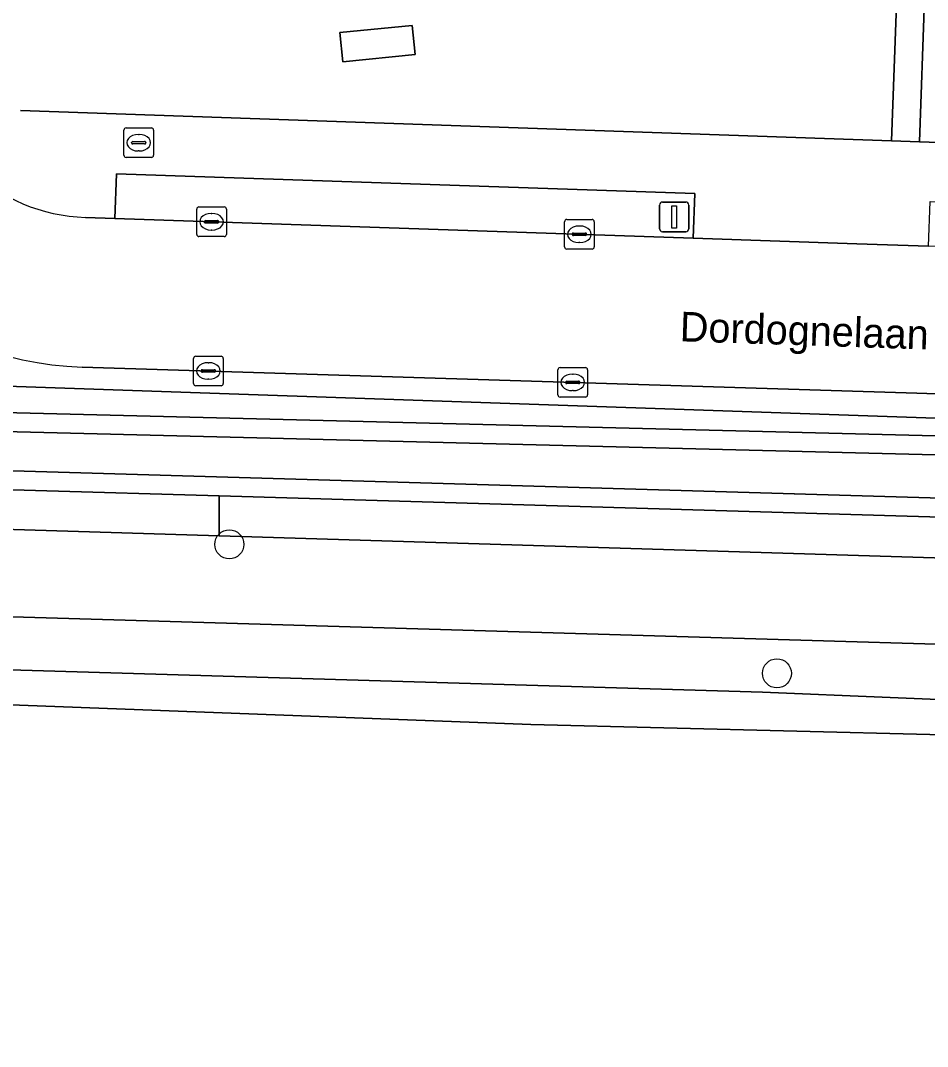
# Model space of a CAD drawing. Extents: x 158455 to 159797, y 387218 to 388672.
# Drawn here: x 159379.46 to 159410.07, y 387690.93 to 387725.56 of the extents above; entities that cross this region are included whole.
import ezdxf

# ---------------------------------------------------------------- set-up
doc = ezdxf.new("R2010")
doc.units = 0
for name, color, linetype in [('IMGEO_Boom', 7, 'Continuous'), ('IMGEO_Brandkraan', 7, 'Continuous'), ('IMGEO_Erf', 7, 'Continuous'), ('IMGEO_Gemengd_bos', 7, 'Continuous'), ('IMGEO_Groenvoorziening', 7, 'Continuous'), ('IMGEO_Kolk', 7, 'Continuous'), ('IMGEO_Lichtmast', 7, 'Continuous'), ('IMGEO_Oever', 7, 'Continuous'), ('IMGEO_Openbare_ruimte_label', 7, 'Continuous'), ('IMGEO_Pand', 7, 'Continuous'), ('IMGEO_Parkeervlak_open', 7, 'Continuous'), ('IMGEO_Rijbaan_lokaal_open', 7, 'Continuous'), ('IMGEO_Voetpad_halfverhard', 7, 'Continuous'), ('IMGEO_Voetpad_open', 7, 'Continuous'), ('IMGEO_Waterloop', 7, 'Continuous')]:
    doc.layers.add(name, color=color, linetype=linetype)

msp = doc.modelspace()

# ---------------------------------------------------------------- linework, layer by layer
at = {"layer": 'IMGEO_Boom'}
for centre in [(159386.503, 387707.882), (159404.986, 387703.528)]:
    msp.add_circle(centre, 0.489, dxfattribs=at)
at = {"layer": 'IMGEO_Brandkraan'}
for p, q in [((159382.945, 387721.014), (159382.945, 387721.866)), ((159383.02, 387721.94), (159383.872, 387721.94)), ((159383.946, 387721.866), (159383.946, 387721.014)), ((159383.433, 387721.72), (159383.458, 387721.72)), ((159383.204, 387721.434), (159383.204, 387721.446)), ((159383.642, 387721.397), (159383.244, 387721.397)), ((159383.247, 387721.483), (159383.645, 387721.483)), ((159383.688, 387721.446), (159383.688, 387721.434)), ((159383.872, 387720.94), (159383.02, 387720.94)), ((159383.456, 387721.16), (159383.431, 387721.16))]:
    msp.add_line(p, q, dxfattribs=at)
for points in [[(159382.945, 387721.014), (159382.945, 387721.866)], [(159383.02, 387721.94), (159383.872, 387721.94)], [(159383.946, 387721.866), (159383.946, 387721.014)], [(159383.872, 387720.94), (159383.02, 387720.94)]]:
    msp.add_lwpolyline(points, dxfattribs=at)
for centre, radius, start, end in [((159383.022, 387721.864), 0.0765, 91.552, 178.448), ((159383.022, 387721.864), 0.0765, 91.552, 178.448), ((159383.87, 387721.864), 0.0765, 1.552, 88.448), ((159383.87, 387721.864), 0.0765, 1.552, 88.448), ((159383.244, 387721.443), 0.0403, 85.8775, 175.7526), ((159383.241, 387721.433), 0.0366, 178.938, 274.7102), ((159383.645, 387721.44), 0.043, 264.8664, 352.4533), ((159383.649, 387721.445), 0.0386, 1.7309, 96.639), ((159383.022, 387721.016), 0.0765, 181.552, 268.448), ((159383.022, 387721.016), 0.0765, 181.552, 268.448), ((159383.87, 387721.016), 0.0765, 271.552, 358.448), ((159383.87, 387721.016), 0.0765, 271.552, 358.448)]:
    msp.add_arc(centre, radius, start, end, dxfattribs=at)
for centre, major_axis, ratio, start_param, end_param in [((159383.432, 387721.44), (-0.387, 0.002), 0.722429, 4.712389, 7.853982), ((159383.457, 387721.44), (-0.39, 0.002), 0.717154, 1.570796, 4.712389)]:
    msp.add_ellipse(centre, major_axis=major_axis, ratio=ratio, start_param=start_param, end_param=end_param, dxfattribs=at)
at = {"layer": 'IMGEO_Erf'}
for points in [[(159411.48, 387769.643), (159409.801, 387721.471), (159433.428, 387720.648)], [(159379.455, 387722.529), (159408.855, 387721.504), (159409.041, 387726.726)]]:
    msp.add_lwpolyline(points, dxfattribs=at)
msp.add_lwpolyline([(159392.776, 387724.416), (159390.335, 387724.172), (159390.237, 387725.154), (159392.678, 387725.399)], close=True, dxfattribs=at)
at = {"layer": 'IMGEO_Gemengd_bos'}
for points in [[(159500, 387701.435), (159473.064, 387702.088), (159449.131, 387703.361), (159367.768, 387705.775), (159278.689, 387708.876)], [(159280.112, 387707.458), (159332.371, 387705.524), (159358.221, 387704.267), (159404.502, 387702.889), (159434.661, 387701.636), (159471.262, 387701.047), (159500, 387700.264), (159523.962, 387699.431)], [(159491.753, 387698.332), (159441.573, 387700.672), (159396.682, 387701.799), (159356.487, 387703.316), (159310.899, 387705.24), (159303.981, 387705.397), (159280.051, 387706.468)]]:
    msp.add_lwpolyline(points, dxfattribs=at)
at = {"layer": 'IMGEO_Groenvoorziening'}
for points in [[(159437.311, 387708.013), (159433.373, 387708.129), (159433.346, 387706.713), (159439.115, 387706.535), (159439.155, 387707.164), (159439.41, 387711.144), (159371.79, 387713.467), (159372.194, 387709.441), (159372.279, 387708.595), (159386.156, 387708.167), (159386.156, 387709.516), (159373.751, 387709.88)], [(159373.925, 387712.451), (159437.299, 387710.866)]]:
    msp.add_lwpolyline(points, dxfattribs=at)
msp.add_lwpolyline([(159386.156, 387709.516), (159386.156, 387708.167), (159433.346, 387706.713), (159433.373, 387708.129)], close=True, dxfattribs=at)
at = {"layer": 'IMGEO_Kolk'}
for p, q in [((159385.403, 387718.345), (159385.403, 387719.197)), ((159385.478, 387719.271), (159386.33, 387719.271)), ((159386.404, 387719.197), (159386.404, 387718.345)), ((159385.662, 387718.765), (159385.662, 387718.777)), ((159385.705, 387718.814), (159386.103, 387718.814)), ((159385.891, 387719.051), (159385.916, 387719.051)), ((159386.146, 387718.777), (159386.146, 387718.765)), ((159397.818, 387717.922), (159397.818, 387718.774)), ((159397.893, 387718.848), (159398.745, 387718.848)), ((159398.819, 387718.774), (159398.819, 387717.922)), ((159386.1, 387718.728), (159385.702, 387718.728)), ((159385.914, 387718.491), (159385.889, 387718.491)), ((159398.306, 387718.628), (159398.331, 387718.628)), ((159386.33, 387718.271), (159385.478, 387718.271)), ((159398.077, 387718.342), (159398.077, 387718.354)), ((159398.515, 387718.305), (159398.117, 387718.305)), ((159398.12, 387718.391), (159398.518, 387718.391)), ((159398.329, 387718.068), (159398.304, 387718.068)), ((159398.561, 387718.354), (159398.561, 387718.342)), ((159398.745, 387717.848), (159397.893, 387717.848)), ((159385.295, 387713.308), (159385.295, 387714.16)), ((159385.37, 387714.234), (159386.222, 387714.234)), ((159385.783, 387714.014), (159385.808, 387714.014)), ((159386.296, 387714.16), (159386.296, 387713.308)), ((159385.554, 387713.728), (159385.554, 387713.74)), ((159385.992, 387713.691), (159385.594, 387713.691)), ((159385.597, 387713.777), (159385.995, 387713.777)), ((159386.038, 387713.74), (159386.038, 387713.728)), ((159397.594, 387712.924), (159397.594, 387713.776)), ((159397.669, 387713.85), (159398.521, 387713.85)), ((159398.082, 387713.63), (159398.107, 387713.63)), ((159398.595, 387713.776), (159398.595, 387712.924)), ((159386.222, 387713.234), (159385.37, 387713.234)), ((159385.806, 387713.454), (159385.781, 387713.454)), ((159397.853, 387713.344), (159397.853, 387713.356)), ((159398.291, 387713.307), (159397.893, 387713.307)), ((159397.896, 387713.393), (159398.294, 387713.393)), ((159398.337, 387713.356), (159398.337, 387713.344)), ((159398.105, 387713.07), (159398.08, 387713.07)), ((159398.521, 387712.85), (159397.669, 387712.85))]:
    msp.add_line(p, q, dxfattribs=at)
for points in [[(159385.403, 387718.345), (159385.403, 387719.197)], [(159385.478, 387719.271), (159386.33, 387719.271)], [(159386.404, 387719.197), (159386.404, 387718.345)], [(159397.818, 387717.922), (159397.818, 387718.774)], [(159397.893, 387718.848), (159398.745, 387718.848)], [(159398.819, 387718.774), (159398.819, 387717.922)], [(159386.33, 387718.271), (159385.478, 387718.271)], [(159398.745, 387717.848), (159397.893, 387717.848)], [(159385.295, 387713.308), (159385.295, 387714.16)], [(159385.37, 387714.234), (159386.222, 387714.234)], [(159386.296, 387714.16), (159386.296, 387713.308)], [(159397.594, 387712.924), (159397.594, 387713.776)], [(159397.669, 387713.85), (159398.521, 387713.85)], [(159398.595, 387713.776), (159398.595, 387712.924)], [(159386.222, 387713.234), (159385.37, 387713.234)], [(159398.521, 387712.85), (159397.669, 387712.85)]]:
    msp.add_lwpolyline(points, dxfattribs=at)
for centre, radius, start, end in [((159385.48, 387719.195), 0.0765, 91.552, 178.448), ((159385.48, 387719.195), 0.0765, 91.552, 178.448), ((159386.328, 387719.195), 0.0765, 1.552, 88.448), ((159386.328, 387719.195), 0.0765, 1.552, 88.448), ((159385.702, 387718.774), 0.0403, 85.8775, 175.7526), ((159385.699, 387718.764), 0.0366, 178.938, 274.7102), ((159386.103, 387718.771), 0.043, 264.8664, 352.4533), ((159386.107, 387718.776), 0.0386, 1.7309, 96.639), ((159397.895, 387718.772), 0.0765, 91.552, 178.448), ((159397.895, 387718.772), 0.0765, 91.552, 178.448), ((159398.743, 387718.772), 0.0765, 1.552, 88.448), ((159398.743, 387718.772), 0.0765, 1.552, 88.448), ((159385.48, 387718.347), 0.0765, 181.552, 268.448), ((159385.48, 387718.347), 0.0765, 181.552, 268.448), ((159386.328, 387718.347), 0.0765, 271.552, 358.448), ((159386.328, 387718.347), 0.0765, 271.552, 358.448), ((159398.117, 387718.351), 0.0403, 85.8775, 175.7526), ((159398.114, 387718.341), 0.0366, 178.938, 274.7102), ((159398.518, 387718.348), 0.043, 264.8664, 352.4533), ((159398.522, 387718.353), 0.0386, 1.7309, 96.639), ((159397.895, 387717.924), 0.0765, 181.552, 268.448), ((159397.895, 387717.924), 0.0765, 181.552, 268.448), ((159398.743, 387717.924), 0.0765, 271.552, 358.448), ((159398.743, 387717.924), 0.0765, 271.552, 358.448), ((159385.372, 387714.158), 0.0765, 91.552, 178.448), ((159385.372, 387714.158), 0.0765, 91.552, 178.448), ((159386.22, 387714.158), 0.0765, 1.552, 88.448), ((159386.22, 387714.158), 0.0765, 1.552, 88.448), ((159385.594, 387713.737), 0.0403, 85.8775, 175.7526), ((159385.591, 387713.727), 0.0366, 178.938, 274.7102), ((159385.995, 387713.734), 0.043, 264.8664, 352.4533), ((159385.999, 387713.739), 0.0386, 1.7309, 96.639), ((159397.671, 387713.774), 0.0765, 91.552, 178.448), ((159397.671, 387713.774), 0.0765, 91.552, 178.448), ((159398.519, 387713.774), 0.0765, 1.552, 88.448), ((159398.519, 387713.774), 0.0765, 1.552, 88.448), ((159385.372, 387713.31), 0.0765, 181.552, 268.448), ((159385.372, 387713.31), 0.0765, 181.552, 268.448), ((159386.22, 387713.31), 0.0765, 271.552, 358.448), ((159386.22, 387713.31), 0.0765, 271.552, 358.448), ((159397.893, 387713.353), 0.0403, 85.8775, 175.7526), ((159397.89, 387713.343), 0.0366, 178.938, 274.7102), ((159398.294, 387713.35), 0.043, 264.8664, 352.4533), ((159398.298, 387713.355), 0.0386, 1.7309, 96.639), ((159397.671, 387712.926), 0.0765, 181.552, 268.448), ((159397.671, 387712.926), 0.0765, 181.552, 268.448), ((159398.519, 387712.926), 0.0765, 271.552, 358.448), ((159398.519, 387712.926), 0.0765, 271.552, 358.448)]:
    msp.add_arc(centre, radius, start, end, dxfattribs=at)
for centre, major_axis, ratio, start_param, end_param in [((159385.89, 387718.771), (-0.387, 0.002), 0.722429, 4.712389, 7.853982), ((159385.915, 387718.771), (-0.39, 0.002), 0.717154, 1.570796, 4.712389), ((159398.305, 387718.348), (-0.387, 0.002), 0.722429, 4.712389, 7.853982), ((159398.33, 387718.348), (-0.39, 0.002), 0.717154, 1.570796, 4.712389), ((159385.782, 387713.734), (-0.387, 0.002), 0.722429, 4.712389, 7.853982), ((159385.807, 387713.734), (-0.39, 0.002), 0.717154, 1.570796, 4.712389), ((159398.081, 387713.35), (-0.387, 0.002), 0.722429, 4.712389, 7.853982), ((159398.106, 387713.35), (-0.39, 0.002), 0.717154, 1.570796, 4.712389)]:
    msp.add_ellipse(centre, major_axis=major_axis, ratio=ratio, start_param=start_param, end_param=end_param, dxfattribs=at)
at = {"layer": 'IMGEO_Lichtmast'}
for p, q in [((159401.021, 387718.535), (159401.021, 387719.335)), ((159401.021, 387719.335), (159401.021, 387718.535)), ((159401.121, 387719.435), (159401.911, 387719.435)), ((159401.911, 387719.435), (159401.121, 387719.435)), ((159402.011, 387719.335), (159402.011, 387718.535)), ((159402.011, 387718.535), (159402.011, 387719.335)), ((159401.911, 387718.435), (159401.121, 387718.435)), ((159401.121, 387718.435), (159401.911, 387718.435))]:
    msp.add_line(p, q, dxfattribs=at)
msp.add_lwpolyline([(159401.441, 387719.31), (159401.591, 387719.31), (159401.591, 387718.56), (159401.441, 387718.56), (159401.441, 387719.31)], dxfattribs=at)
for centre, start, end in [((159401.121, 387719.335), 90, 180), ((159401.121, 387719.335), 90, 180), ((159401.911, 387719.335), 0, 90), ((159401.911, 387719.335), 360, 90), ((159401.121, 387718.535), 180, 270), ((159401.121, 387718.535), 180, 270), ((159401.911, 387718.535), 270, 0), ((159401.911, 387718.535), 270, 0)]:
    msp.add_arc(centre, 0.1, start, end, dxfattribs=at)
at = {"layer": 'IMGEO_Oever'}
for points in [[(159437.299, 387710.866), (159373.925, 387712.451)], [(159373.947, 387711.811), (159437.278, 387710.227), (159437.461, 387710.22), (159437.591, 387710.192), (159437.715, 387710.143), (159437.829, 387710.073), (159437.929, 387709.986), (159438.013, 387709.882), (159438.078, 387709.766), (159438.123, 387709.641), (159438.146, 387709.51), (159438.147, 387709.376), (159438.125, 387709.245), (159438.081, 387709.119), (159438.017, 387709.003), (159437.934, 387708.899), (159437.834, 387708.81), (159437.721, 387708.74), (159437.598, 387708.689), (159437.468, 387708.661), (159437.305, 387708.653), (159373.833, 387710.517)], [(159373.751, 387709.88), (159386.156, 387709.516), (159433.373, 387708.129), (159437.311, 387708.013)]]:
    msp.add_lwpolyline(points, dxfattribs=at)
at = {"layer": 'IMGEO_Pand'}
msp.add_lwpolyline([(159390.237, 387725.154), (159390.335, 387724.172), (159392.776, 387724.416), (159392.678, 387725.399)], close=True, dxfattribs=at)
at = {"layer": 'IMGEO_Parkeervlak_open'}
msp.add_lwpolyline([(159382.641, 387718.883), (159402.158, 387718.218), (159402.209, 387719.72), (159382.693, 387720.385)], close=True, dxfattribs=at)
at = {"layer": 'IMGEO_Rijbaan_lokaal_open'}
for points in [[(159434.392, 387717.168), (159434.153, 387717.176), (159410.106, 387717.952), (159407.68, 387718.03), (159402.158, 387718.218), (159382.641, 387718.883), (159381.643, 387718.917)], [(159381.537, 387713.866), (159409.709, 387712.987), (159434.83, 387712.142)]]:
    msp.add_lwpolyline(points, dxfattribs=at)
for centre, radius, start, end in [((159381.846, 387724.893), 5.979, 186.1899, 268.0516), ((159381.884, 387724.945), 11.085, 186.2314, 268.2055)]:
    msp.add_arc(centre, radius, start, end, dxfattribs=at)
at = {"layer": 'IMGEO_Voetpad_halfverhard'}
for points in [[(159440.368, 387706.497), (159440.403, 387707.122), (159439.155, 387707.164), (159439.115, 387706.535), (159433.346, 387706.713), (159386.156, 387708.167), (159372.279, 387708.595), (159372.194, 387709.441), (159371.015, 387709.344), (159371.1, 387708.633), (159337.222, 387709.784), (159261.348, 387711.686), (159237.161, 387712.542), (159237.189, 387713.141), (159235.969, 387713.133), (159235.947, 387712.585), (159217.158, 387713.181), (159215.858, 387713.235), (159215.088, 387713.348), (159209.072, 387716.044), (159214.062, 387706.489), (159214.378, 387707.16), (159215.755, 387708.691), (159216.346, 387709.347)], [(159219.536, 387710.377), (159228.91, 387710.397), (159272.122, 387708.724), (159278.689, 387708.876), (159367.768, 387705.775), (159449.131, 387703.361), (159473.064, 387702.088), (159500, 387701.435), (159527.034, 387700.218), (159531.502, 387699.526), (159609.385, 387690.932), (159615.118, 387694.221), (159529.683, 387703.521), (159528.573, 387703.638), (159500, 387704.616), (159440.368, 387706.497)]]:
    msp.add_lwpolyline(points, dxfattribs=at)
at = {"layer": 'IMGEO_Voetpad_open'}
msp.add_lwpolyline([(159423.1, 387778), (159422.261, 387779.166), (159410.032, 387770.372), (159409.934, 387765.476), (159410.388, 387761.31), (159409.581, 387761.222), (159410.032, 387757.078), (159409.995, 387753.344), (159408.167, 387753.139), (159408.506, 387749.233), (159409.013, 387745.042), (159409.093, 387745.051), (159409.559, 387740.941), (159409.293, 387733.816), (159409.041, 387726.726), (159408.855, 387721.504), (159409.801, 387721.471), (159411.48, 387769.643)], close=True, dxfattribs=at)
for points in [[(159370.865, 387723.742), (159365.624, 387723.25), (159366.72, 387713.616), (159370.52, 387713.499), (159371.79, 387713.467), (159439.41, 387711.144), (159440.628, 387711.142), (159442.218, 387711.093), (159454.781, 387750), (159455.159, 387751.171)], [(159433.428, 387720.648), (159409.801, 387721.471), (159408.855, 387721.504), (159379.455, 387722.529)], [(159381.643, 387718.917), (159382.641, 387718.883), (159382.693, 387720.385), (159402.209, 387719.72), (159402.158, 387718.218), (159407.68, 387718.03), (159410.106, 387717.952), (159410.157, 387719.454), (159434.205, 387718.678), (159434.153, 387717.176), (159434.392, 387717.168)], [(159434.83, 387712.142), (159409.709, 387712.987), (159381.537, 387713.866)]]:
    msp.add_lwpolyline(points, dxfattribs=at)
for centre, radius, start, end in [((159381.846, 387724.893), 5.979, 186.1899, 268.0516), ((159381.884, 387724.945), 11.085, 186.2314, 268.2055)]:
    msp.add_arc(centre, radius, start, end, dxfattribs=at)
at = {"layer": 'IMGEO_Waterloop'}
for points in [[(159373.833, 387710.517), (159437.305, 387708.653), (159437.468, 387708.661), (159437.598, 387708.689), (159437.721, 387708.74), (159437.834, 387708.81), (159437.934, 387708.899), (159438.017, 387709.003), (159438.081, 387709.119), (159438.125, 387709.245), (159438.147, 387709.376), (159438.146, 387709.51), (159438.123, 387709.641), (159438.078, 387709.766), (159438.013, 387709.882), (159437.929, 387709.986), (159437.829, 387710.073), (159437.715, 387710.143), (159437.591, 387710.192), (159437.461, 387710.22), (159437.278, 387710.227), (159373.947, 387711.811)], [(159523.962, 387699.431), (159500, 387700.264), (159471.262, 387701.047), (159434.661, 387701.636), (159404.502, 387702.889), (159358.221, 387704.267), (159332.371, 387705.524), (159280.112, 387707.458)], [(159280.051, 387706.468), (159303.981, 387705.397), (159310.899, 387705.24), (159356.487, 387703.316), (159396.682, 387701.799), (159441.573, 387700.672), (159491.753, 387698.332)]]:
    msp.add_lwpolyline(points, dxfattribs=at)

# ---------------------------------------------------------------- texts
at = {"layer": 'IMGEO_Openbare_ruimte_label'}
msp.add_text('Dordognelaan', height=1, rotation=358.108, dxfattribs=at).set_placement((159401.696, 387714.737))

doc.saveas('drawing.dxf')
